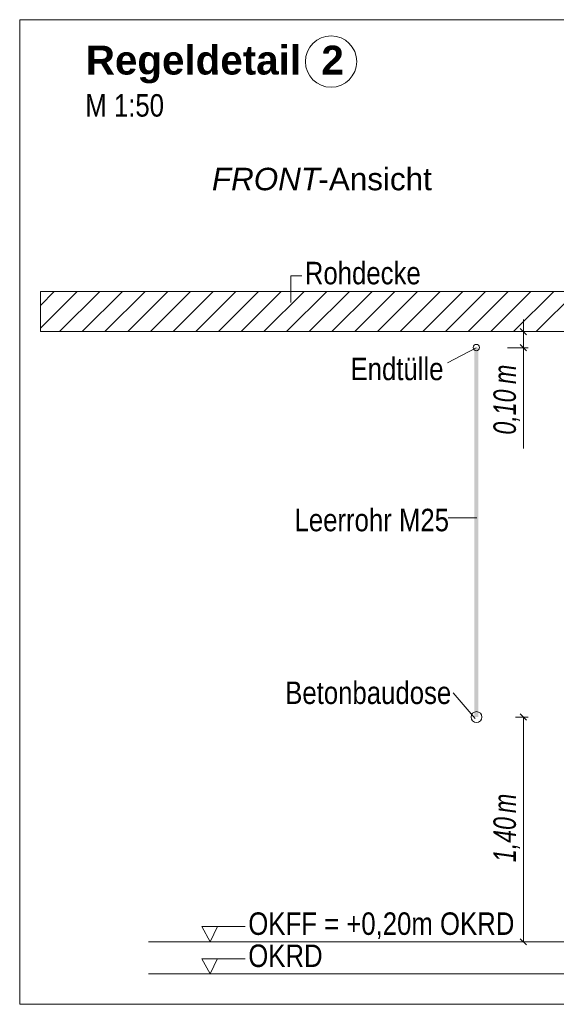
# Model space of a CAD drawing. Extents: x -620 to 3480, y 62 to 1102.
# Tile 265 of 271: x 195 to 229, y 901 to 962. Entities that reach past the tile are written whole.
import ezdxf
from ezdxf.lldxf.tags import DXFTag

# ---------------------------------------------------------------- set-up
doc = ezdxf.new("R2010")
doc.units = 0
doc.layers.get('0').update_dxf_attribs({"lineweight": 13})
for name, color, linetype, lineweight, true_color in [('E_Aussparung Bemaßung-A06G9STT8I', 5, 'Continuous', 9, 0x0000ff), ('E_Betonbaudose', 1, 'Continuous', 13, 0xff0000), ('E_Detail_Beschriftung', 7, 'Continuous', 13, 0x009900), ('E_Detail_Wandschraffur', 7, 'Continuous', 5, 0xc0c0c0), ('E_Leerrohr Beschriftung', 1, 'Continuous', 9, 0xff0000)]:
    doc.layers.add(name, color=color, linetype=linetype, lineweight=lineweight, true_color=true_color)
doc.layers.add('E_Detail_Linie_Text_Bem', color=7, linetype='Continuous', lineweight=13)
doc.styles.get("Standard").update_dxf_attribs({"font": 'ARIALN.TTF'})
tags = doc.linetypes.add('fein_strichliert', pattern=[4, 1, -2, 1]).pattern_tags.tags
tags[8:9] = [DXFTag(74, 4), DXFTag(75, 0), DXFTag(340, '0'), DXFTag(46, 0.0), DXFTag(50, 0.0), DXFTag(44, 0.0), DXFTag(45, 0.0)]
tags[6:7] = [DXFTag(74, 4), DXFTag(75, 0), DXFTag(340, '0'), DXFTag(46, 0.0), DXFTag(50, 0.0), DXFTag(44, 0.0), DXFTag(45, 0.0)]
tags[4:5] = [DXFTag(74, 4), DXFTag(75, 0), DXFTag(340, '0'), DXFTag(46, 0.0), DXFTag(50, 0.0), DXFTag(44, 0.0), DXFTag(45, 0.0)]
tags = doc.linetypes.add('fein_strichliert-A06G9STX8I', pattern=[4, 1, -2, 1]).pattern_tags.tags
tags[8:9] = [DXFTag(74, 4), DXFTag(75, 0), DXFTag(340, '0'), DXFTag(46, 0.0), DXFTag(50, 0.0), DXFTag(44, 0.0), DXFTag(45, 0.0)]
tags[6:7] = [DXFTag(74, 4), DXFTag(75, 0), DXFTag(340, '0'), DXFTag(46, 0.0), DXFTag(50, 0.0), DXFTag(44, 0.0), DXFTag(45, 0.0)]
tags[4:5] = [DXFTag(74, 4), DXFTag(75, 0), DXFTag(340, '0'), DXFTag(46, 0.0), DXFTag(50, 0.0), DXFTag(44, 0.0), DXFTag(45, 0.0)]

# ---------------------------------------------------------------- blocks, each defined once
blk = doc.blocks.new('Referenz-A06G9STY8I')
at = {"layer": 'E_Aussparung Bemaßung-A06G9STT8I', "linetype": 'Continuous', "ltscale": 0.13}
for p, q in [((226.87, 943.47), (226.87, 935.431)), ((227.17, 942.706), (225.87, 942.706)), ((226.679, 942.897), (227.061, 942.515)), ((226.679, 941.897), (227.061, 941.515)), ((227.17, 941.706), (225.87, 941.706)), ((227.17, 918.706), (226.37, 918.706)), ((227.061, 918.515), (226.679, 918.897)), ((226.87, 918.706), (226.87, 904.706)), ((227.17, 904.706), (226.37, 904.706)), ((227.061, 904.515), (226.679, 904.897))]:
    blk.add_line(p, q, dxfattribs=at)
at = {"layer": 'E_Betonbaudose', "linetype": 'Continuous', "ltscale": 0.13}
for centre, radius in [((223.938, 941.716), 0.2), ((223.947, 918.706), 0.34)]:
    blk.add_circle(centre, radius, dxfattribs=at)
at = {"layer": 'E_Detail_Linie_Text_Bem', "linetype": 'fein_strichliert-A06G9STX8I', "ltscale": 0.65}
for p, q in [((258.256, 962.133), (195.486, 962.133)), ((195.486, 962.133), (195.486, 900.816)), ((195.486, 900.816), (255.229, 900.816))]:
    blk.add_line(p, q, dxfattribs=at)
at = {"layer": 'E_Detail_Linie_Text_Bem', "color": 0, "linetype": 'Continuous', "ltscale": 0.13}
for p, q in [((212.377, 944.526), (212.377, 946.174)), ((212.377, 946.174), (213.064, 946.174)), ((222.136, 940.754), (223.926, 941.706)), ((222.182, 931.12), (223.967, 931.12)), ((222.493, 920.207), (223.857, 918.613)), ((207.351, 904.706), (206.842, 905.656)), ((206.842, 905.656), (209.526, 905.656)), ((207.809, 905.659), (207.351, 904.706)), ((207.351, 902.706), (206.842, 903.656)), ((206.842, 903.656), (209.526, 903.656)), ((207.809, 903.659), (207.351, 902.706))]:
    blk.add_line(p, q, dxfattribs=at)
at = {"layer": 'E_Detail_Linie_Text_Bem', "linetype": 'Continuous', "ltscale": 0.13}
for p, q in [((248.103, 945.206), (196.776, 945.206)), ((196.776, 945.206), (196.776, 942.706)), ((196.776, 942.706), (207.168, 942.706)), ((196.776, 942.706), (245.603, 942.706)), ((207.168, 942.706), (248.103, 942.706)), ((203.502, 904.706), (240.515, 904.706)), ((203.502, 902.706), (240.515, 902.706))]:
    blk.add_line(p, q, dxfattribs=at)
blk.add_solid([(224.072, 941.707), (224.072, 918.706), (223.822, 941.705), (223.822, 918.706)], dxfattribs=at)
at = {"layer": 'E_Detail_Wandschraffur', "linetype": 'fein_strichliert', "ltscale": 0.13}
for p, q in [((196.776, 942.923), (199.059, 945.206)), ((199.387, 942.706), (201.887, 945.206)), ((202.216, 942.706), (204.716, 945.206)), ((205.044, 942.706), (207.544, 945.206)), ((207.873, 942.706), (210.373, 945.206)), ((210.701, 942.706), (213.201, 945.206)), ((213.529, 942.706), (216.029, 945.206)), ((216.358, 942.706), (218.858, 945.206)), ((219.186, 942.706), (221.686, 945.206)), ((222.015, 942.706), (224.515, 945.206)), ((224.843, 942.706), (227.343, 945.206)), ((227.672, 942.706), (230.172, 945.206))]:
    blk.add_line(p, q, dxfattribs=at)
at = {"layer": 'E_Detail_Wandschraffur', "linetype": 'ByBlock', "ltscale": 0.13}
for p, q in [((196.776, 944.337), (197.645, 945.206)), ((197.973, 942.706), (200.473, 945.206)), ((200.801, 942.706), (203.301, 945.206)), ((203.63, 942.706), (206.13, 945.206)), ((206.458, 942.706), (208.958, 945.206)), ((209.287, 942.706), (211.787, 945.206)), ((212.115, 942.706), (214.615, 945.206)), ((214.944, 942.706), (217.444, 945.206)), ((217.772, 942.706), (220.272, 945.206)), ((220.6, 942.706), (223.1, 945.206)), ((223.429, 942.706), (225.929, 945.206)), ((226.257, 942.706), (228.757, 945.206))]:
    blk.add_line(p, q, dxfattribs=at)
at = {"layer": 'E_Leerrohr Beschriftung', "linetype": 'Continuous', "ltscale": 0.13}
blk.add_circle((214.885, 959.526), 1.6, dxfattribs=at)
at = {"layer": 'E_Aussparung Bemaßung-A06G9STT8I', "linetype": 'Continuous', "ltscale": 0.13, "char_height": 1.4, "attachment_point": 1, "rotation": 90}
for s, insert in [('{\\W0.9;\\fArial Narrow|b0|i1;m}', (225.003, 939.446)), ('{\\W0.9;\\fArial Narrow|b0|i1;0,10 }', (225.003, 936.293)), ('{\\W0.9;\\fArial Narrow|b0|i1;m}', (225.003, 912.727)), ('{\\W0.9;\\fArial Narrow|b0|i1;1,40 }', (225.003, 909.669))]:
    blk.add_mtext(s, dxfattribs=dict(at, insert=insert))
at = {"layer": 'E_Detail_Beschriftung', "color": 1, "linetype": 'Continuous', "lineweight": 35, "ltscale": 0.35, "true_color": 0xff0000, "char_height": 1.8, "attachment_point": 1}
for s, insert in [('{\\fArial|b1|i0;Regeldetail}', (199.604, 960.517)), ('{\\fArial|b1|i0;2}', (214.282, 960.517))]:
    blk.add_mtext(s, dxfattribs=dict(at, insert=insert))
at = {"layer": 'E_Detail_Beschriftung', "linetype": 'Continuous', "ltscale": 0.13, "char_height": 1.4, "attachment_point": 1}
for s, insert in [('{\\fArial Narrow;M 1:50}', (199.574, 957.497)), ('{\\fArial Narrow;Rohdecke}', (213.252, 947.054)), ('{\\fArial Narrow;Endtülle}', (216.098, 941.085)), ('{\\fArial Narrow;Leerrohr M25}', (212.609, 931.675)), ('{\\fArial Narrow;Betonbaudose}', (212.029, 920.918)), ('{\\fArial Narrow;OKFF = +0,20m OKRD}', (209.729, 906.54)), ('{\\fArial Narrow;OKRD}', (209.729, 904.54))]:
    blk.add_mtext(s, dxfattribs=dict(at, insert=insert))
at = {"layer": 'E_Detail_Beschriftung', "linetype": 'Continuous', "lineweight": -2, "ltscale": 0.25, "char_height": 1.4, "attachment_point": 1}
for s, insert in [('{\\fArial|b0|i1;FRONT}', (207.464, 952.911)), ('{\\fArial;-Ansicht}', (214.1, 952.911))]:
    blk.add_mtext(s, dxfattribs=dict(at, insert=insert))

msp = doc.modelspace()

# ---------------------------------------------------------------- block references
at = {"color": 8, "lineweight": 25, "ltscale": 0.25, "true_color": 0x808080}
msp.add_blockref('Referenz-A06G9STY8I', (0, 0), dxfattribs=at)

doc.saveas('drawing.dxf')
